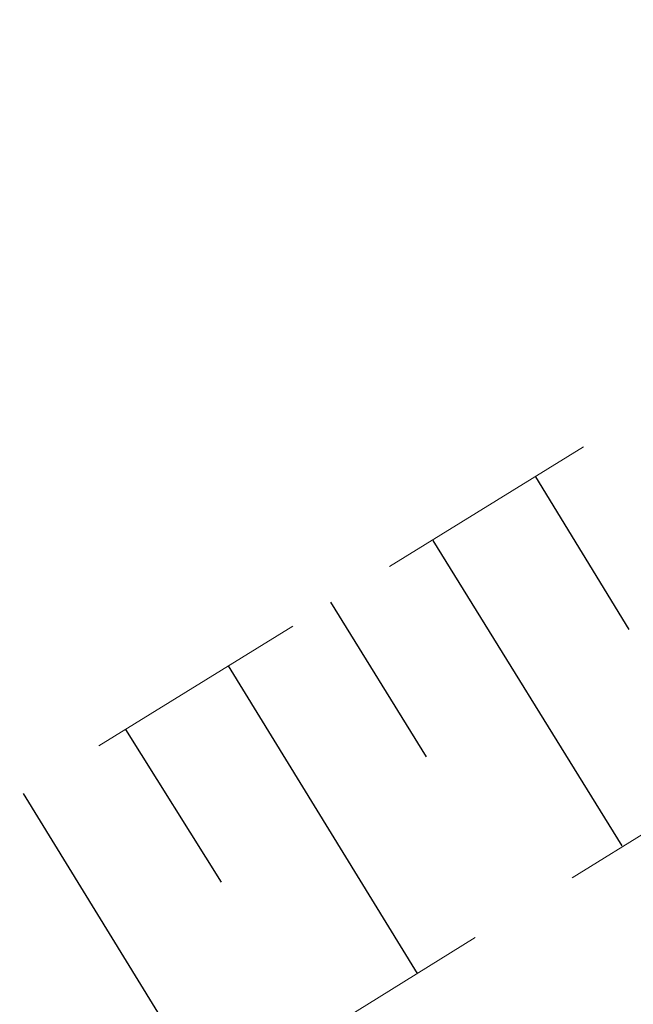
# Model space of a CAD drawing. Header units: metres. Extents: x 7523615 to 7533948, y 5492686 to 5502120.
# Tile 437 of 656: x 7531153.12 to 7531155.82, y 5499041.48 to 5499045.81. Entities that reach past the tile are written whole.
import ezdxf

# ---------------------------------------------------------------- set-up
doc = ezdxf.new("R2010")
doc.units = ezdxf.units.M
doc.linetypes.add('1.0_0.5', pattern=[1.5, 1, -0.5])

msp = doc.modelspace()

# ---------------------------------------------------------------- linework, layer by layer
at = {"layer": '000 Inne (niezydentyfikowane)', "color": 7, "linetype": 'CONTINUOUS', "lineweight": 25, "flags": 128}
for points in [[(7531155.39, 5499043.8), (7531155.8, 5499043.13)], [(7531154.94, 5499043.52), (7531155.77, 5499042.18)], [(7531154.49, 5499043.25), (7531154.91, 5499042.57)], [(7531154.04, 5499042.97), (7531154.87, 5499041.62)], [(7531153.59, 5499042.69), (7531154.01, 5499042.02)], [(7531153.14, 5499042.41), (7531153.97, 5499041.06)]]:
    msp.add_lwpolyline(points, dxfattribs=at)
at = {"layer": 'skarpa nieumocniona', "color": 7, "linetype": '1.0_0.5', "lineweight": 18, "flags": 128}
msp.add_lwpolyline([(7531506.46, 5499259.74), (7531477.66, 5499244.45), (7531425.13, 5499215.04), (7531402.52, 5499199.71), (7531363.2, 5499166.6), (7531329.4, 5499138.81), (7531286.39, 5499107.01), (7531243.09, 5499085.51), (7531208.05, 5499070.11), (7531174.88, 5499053.99), (7531131.5, 5499027.17), (7531096, 5499001.97), (7531090.64, 5498997.56), (7531093.54, 5499001.23), (7531094.57, 5499003.01), (7531131.88, 5499029.31), (7531174.97, 5499055.87), (7531208.02, 5499071.69), (7531242.95, 5499087.36), (7531285.09, 5499107.95), (7531328.43, 5499140.14), (7531362.22, 5499167.65), (7531402.11, 5499201.31), (7531422.93, 5499216.4), (7531477.57, 5499246.07), (7531506.06, 5499260.89)], close=True, dxfattribs=at)
msp.add_lwpolyline([(7531506.46, 5499259.74), (7531477.66, 5499244.45), (7531425.13, 5499215.04), (7531402.52, 5499199.71), (7531363.2, 5499166.6), (7531329.4, 5499138.81), (7531286.39, 5499107.01), (7531243.09, 5499085.51), (7531208.05, 5499070.11), (7531174.88, 5499053.99), (7531131.5, 5499027.17), (7531096, 5499001.97), (7531090.64, 5498997.56), (7531093.54, 5499001.23), (7531094.57, 5499003.01), (7531131.88, 5499029.31), (7531174.97, 5499055.87), (7531208.02, 5499071.69), (7531242.95, 5499087.36), (7531285.09, 5499107.95), (7531328.43, 5499140.14), (7531362.22, 5499167.65), (7531402.11, 5499201.31), (7531422.93, 5499216.4), (7531477.57, 5499246.07), (7531506.06, 5499260.89)], close=True, dxfattribs=at)

doc.saveas('drawing.dxf')
